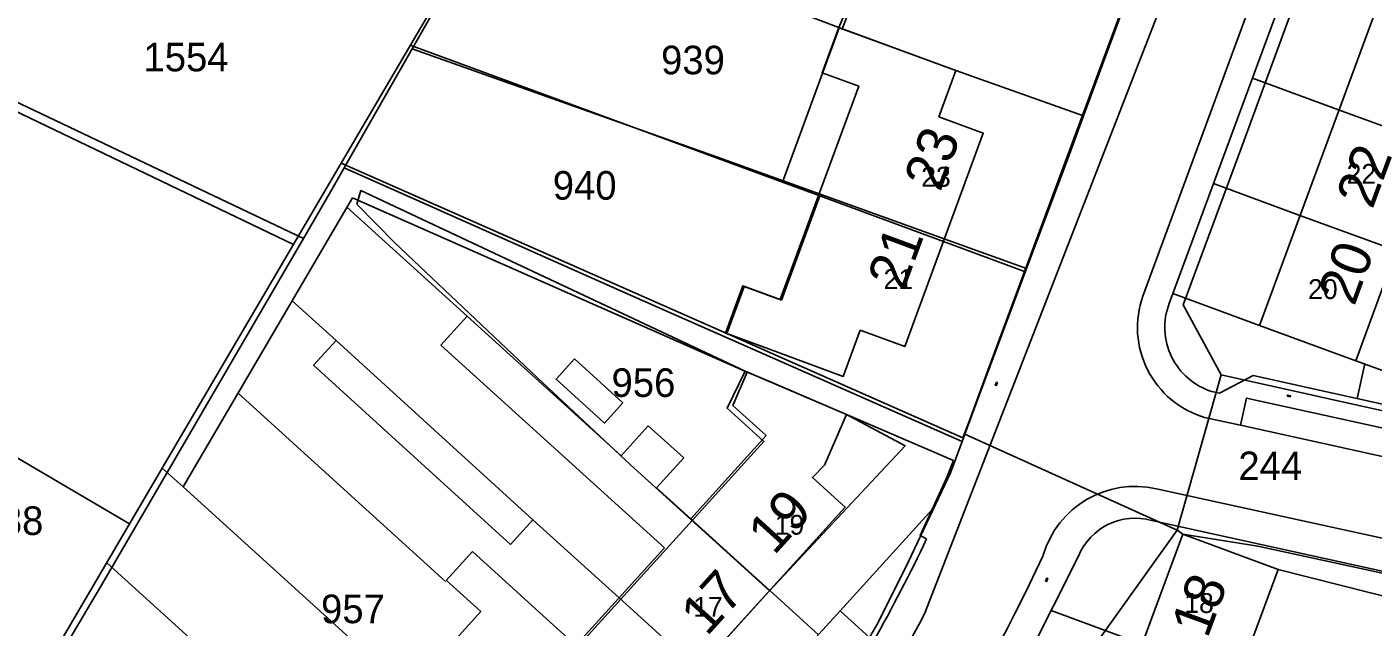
# Model space of a CAD drawing. Extents: x 148816 to 151297, y 399515 to 402500.
# Drawn here: x 149828.5 to 149913.2, y 401023.5 to 401061.3 of the extents above; entities that cross this region are included whole.
import ezdxf

# ---------------------------------------------------------------- set-up
doc = ezdxf.new("R2010")
doc.units = 0
for name, color, linetype in [('B01 Hoofdgebouw  [D] Norm', 7, 'Continuous'), ('B01 Hoofdgebouw  [T] Norm', 7, 'Continuous'), ('B01 hoofgebouw', 7, 'Continuous'), ('B02 Bijgebouw  [D] Norm', 7, 'Continuous'), ('B07 Tussenmuur  [D] Norm', 7, 'Continuous'), ('G01 perceelsgrens', 7, 'Continuous'), ('S02 Open verharding  Norm', 7, 'Continuous'), ('T04 Haag heg  [D] Gem', 7, 'Continuous'), ('T04 Haag heg  [D] Norm', 7, 'Continuous'), ('V00 Kant verharding algemeen  [D] Norm', 7, 'Continuous'), ('V00 Kant verharding algemeen  [T] Norm', 7, 'Continuous'), ('V00 Kant verharding algemeen secundair  [T] Norm', 7, 'Continuous'), ('Z01 perceelnummer', 7, 'Continuous'), ('Z02 huisnummer', 7, 'Continuous'), ('Z02 Huisnummer  [Tekst] Norm', 7, 'Continuous')]:
    doc.layers.add(name, color=color, linetype=linetype)

msp = doc.modelspace()

# ---------------------------------------------------------------- linework, layer by layer
at = {"layer": 'B01 Hoofdgebouw  [D] Norm'}
for p, q in [((149876.073, 401051.503), (149879.645, 401061.217)), ((149879.645, 401061.217), (149882.288, 401060.245)), ((149878.419, 401050.64), (149876.073, 401051.503)), ((149876.003, 401044.072), (149878.419, 401050.64)), ((149872.564, 401041.965), (149873.657, 401044.935)), ((149873.657, 401044.935), (149876.003, 401044.072)), ((149854.573, 401041.235), (149856.226, 401043.058)), ((149856.226, 401043.058), (149865.916, 401034.27)), ((149875.19, 401040.999), (149872.564, 401041.965)), ((149868.641, 401028.477), (149854.573, 401041.235)), ((149873.857, 401039.545), (149872.953, 401037.438)), ((149875.5, 401038.84), (149873.857, 401039.545)), ((149872.953, 401037.438), (149875.046, 401035.54)), ((149865.916, 401034.27), (149867.627, 401036.156)), ((149869.857, 401034.134), (149867.627, 401036.156)), ((149875.046, 401035.54), (149870.294, 401030.3)), ((149868.145, 401032.247), (149869.857, 401034.134)), ((149870.294, 401030.3), (149868.146, 401032.248)), ((149863.069, 401022.333), (149868.641, 401028.477)), ((149854.914, 401026.428), (149856.556, 401028.239)), ((149863.069, 401022.333), (149856.556, 401028.239)), ((149854.931, 401026.412), (149857.083, 401024.461)), ((149857.083, 401024.461), (149855.515, 401022.732))]:
    msp.add_line(p, q, dxfattribs=at)
at = {"layer": 'B01 Hoofdgebouw  [T] Norm'}
for p, q in [((149906.09, 401042.48), (149918.56, 401076.26)), ((149882.29, 401060.25), (149886.98, 401058.52)), ((149886.98, 401058.52), (149885.91, 401055.61)), ((149885.91, 401055.61), (149888.71, 401054.58)), ((149888.71, 401054.58), (149883.76, 401041.15)), ((149913.87, 401044.95), (149912.15, 401040.26)), ((149880.96, 401042.18), (149879.89, 401039.27)), ((149883.76, 401041.15), (149880.96, 401042.18)), ((149912.15, 401040.26), (149906.09, 401042.48)), ((149879.89, 401039.27), (149875.19, 401041)), ((149880.09, 401036.87), (149875.5, 401038.84)), ((149878.72, 401033.68), (149880.09, 401036.87)), ((149877.95, 401032.91), (149878.72, 401033.68)), ((149880.02, 401031.03), (149877.95, 401032.91)), ((149851.88, 401000), (149880.02, 401031.03)), ((149893.82, 401009.24), (149901.26, 401029.33)), ((149901.26, 401029.33), (149907.26, 401027.11)), ((149907.26, 401027.11), (149905.52, 401022.42))]:
    msp.add_line(p, q, dxfattribs=at)
at = {"layer": 'B01 hoofgebouw'}
for points in [[(149913.87, 401044.95), (149912.15, 401040.26), (149906.09, 401042.48), (149918.56, 401076.26), (149923.25, 401074.53)], [(149875.19, 401041), (149872.475, 401041.999), (149873.571, 401044.972), (149875.927, 401044.104), (149880.875, 401057.531), (149878.557, 401058.385), (149879.609, 401061.239), (149882.29, 401060.25)], [(149882.29, 401060.25), (149886.98, 401058.52), (149885.91, 401055.61), (149888.71, 401054.58), (149883.76, 401041.15), (149880.96, 401042.18), (149879.89, 401039.27), (149875.19, 401041)], [(149843.009, 401000), (149874.902, 401035.174), (149872.586, 401037.273), (149873.711, 401039.608), (149875.5, 401038.84)], [(149851.884, 401000), (149880.02, 401031.03), (149877.95, 401032.91), (149878.72, 401033.68), (149880.09, 401036.87), (149875.5, 401038.84)], [(149905.52, 401022.42), (149907.26, 401027.11), (149901.26, 401029.33), (149893.82, 401009.24), (149892.12, 401009.85), (149888.487, 401000)]]:
    msp.add_lwpolyline(points, dxfattribs=at)
at = {"layer": 'B02 Bijgebouw  [D] Norm'}
for points in [[(149847.974, 401041.535), (149860.359, 401030.25), (149858.943, 401028.696), (149846.558, 401039.981)], [(149862.98, 401040.369), (149866.019, 401037.614), (149864.859, 401036.334), (149861.82, 401039.089)]]:
    msp.add_lwpolyline(points, close=True, dxfattribs=at)
at = {"layer": 'B07 Tussenmuur  [D] Norm'}
for p, q in [((149917.123, 401053.836), (149911.063, 401056.056)), ((149917.123, 401053.836), (149911.063, 401056.056)), ((149886.201, 401047.772), (149878.419, 401050.64)), ((149886.201, 401047.772), (149878.419, 401050.64)), ((149914.688, 401047.188), (149908.628, 401049.408)), ((149914.688, 401047.188), (149908.628, 401049.408)), ((149875.268, 401025.79), (149870.294, 401030.3)), ((149875.268, 401025.79), (149870.294, 401030.3)), ((149870.76, 401020.819), (149865.786, 401025.329)), ((149870.76, 401020.819), (149865.786, 401025.329))]:
    msp.add_line(p, q, dxfattribs=at)
at = {"layer": 'G01 perceelsgrens'}
for points in [[(149953.861, 401147.921), (149943.422, 401148.915), (149939.295, 401146.447), (149914.745, 401080.37), (149904.752, 401053.114), (149901.28, 401043.766), (149903.688, 401039.379)], [(149879.609, 401061.239), (149883.237, 401069.608), (149888.466, 401083.443)], [(149895.018, 401055.674), (149898.243, 401064.416), (149901.2, 401072.267), (149902.225, 401074.66), (149902.477, 401075.779), (149902.359, 401076.777), (149901.928, 401077.661), (149901.508, 401078.133), (149900.163, 401078.908), (149888.466, 401083.443)], [(149863.928, 401067.177), (149879.609, 401061.239)], [(149852.762, 401059.889), (149855.393, 401064.505)], [(149879.609, 401061.239), (149886.98, 401058.52), (149895.018, 401055.674)], [(149848.488, 401052.39), (149852.762, 401059.889)], [(149852.762, 401059.889), (149871.98, 401053.074), (149891.437, 401046.068)], [(149825.942, 401057.46), (149845.925, 401047.958)], [(149891.437, 401046.068), (149894.042, 401053.029), (149895.018, 401055.674)], [(149845.925, 401047.958), (149847.63, 401050.884), (149848.488, 401052.39)], [(149848.488, 401052.39), (149866.553, 401044.364), (149887.378, 401035.176)], [(149849.287, 401050.122), (149851.679, 401047.688), (149860.658, 401039.188), (149866.509, 401033.707), (149875.243, 401025.762), (149883.781, 401034.903), (149880.09, 401036.87), (149873.711, 401039.608), (149849.532, 401050.968), (149849.287, 401050.122)], [(149829.015, 401019.031), (149833.208, 401026.13), (149845.925, 401047.958)], [(149887.546, 401035.634), (149888.275, 401037.62), (149891.437, 401046.068)], [(149900.904, 401029.582), (149903.688, 401039.379)], [(149903.688, 401039.379), (149959.381, 401026.969)], [(149863.801, 401000), (149865.026, 401001.157), (149868.26, 401004.333), (149871.009, 401007.501), (149873, 401010.039), (149874.615, 401012.183), (149877.022, 401015.562), (149879.945, 401020.11), (149882.063, 401023.736), (149884.004, 401027.623), (149886.649, 401033.19), (149887.378, 401035.176)], [(149887.378, 401035.176), (149887.546, 401035.634)], [(149887.546, 401035.634), (149900.904, 401029.582)], [(149882.298, 401004.311), (149883.038, 401005.064), (149886.288, 401009.413), (149895.362, 401021.841), (149900.904, 401029.582)], [(149900.904, 401029.582), (149901.26, 401029.33), (149905.976, 401028.58), (149935.872, 401022.093), (149945.8, 401020.002), (149952.387, 401018.447), (149956.129, 401014.453)]]:
    msp.add_lwpolyline(points, dxfattribs=at)
at = {"layer": 'S02 Open verharding  Norm'}
for p, q in [((149889.462, 401038.697), (149889.542, 401038.913)), ((149889.523, 401038.69), (149889.467, 401038.711)), ((149889.47, 401038.763), (149889.484, 401038.758)), ((149889.502, 401038.805), (149889.558, 401038.784)), ((149889.505, 401038.857), (149889.519, 401038.852)), ((149889.518, 401038.676), (149889.598, 401038.892)), ((149889.593, 401038.878), (149889.536, 401038.899)), ((149889.541, 401038.737), (149889.555, 401038.732)), ((149889.575, 401038.831), (149889.589, 401038.826)), ((149907.827, 401038.031), (149908.052, 401037.981)), ((149907.84, 401038.09), (149908.065, 401038.04)), ((149907.842, 401038.028), (149907.855, 401038.086)), ((149907.89, 401038.017), (149907.887, 401038.002)), ((149907.907, 401038.09), (149907.904, 401038.075)), ((149907.952, 401038.065), (149907.939, 401038.006)), ((149907.988, 401037.995), (149907.985, 401037.98)), ((149908.004, 401038.068), (149908.001, 401038.054)), ((149908.037, 401037.984), (149908.05, 401038.043)), ((149892.626, 401026.365), (149892.706, 401026.581)), ((149892.688, 401026.358), (149892.631, 401026.379)), ((149892.635, 401026.431), (149892.649, 401026.426)), ((149892.666, 401026.473), (149892.722, 401026.452)), ((149892.669, 401026.525), (149892.684, 401026.52)), ((149892.683, 401026.344), (149892.762, 401026.56)), ((149892.757, 401026.546), (149892.701, 401026.567)), ((149892.705, 401026.405), (149892.719, 401026.4)), ((149892.74, 401026.499), (149892.754, 401026.494))]:
    msp.add_line(p, q, dxfattribs=at)
at = {"layer": 'T04 Haag heg  [D] Gem'}
for p, q in [((149799.883, 401069.346), (149845.288, 401047.573)), ((149883.153, 401069.636), (149879.832, 401061.148)), ((149855.084, 401064.272), (149848.289, 401052.689)), ((149852.647, 401060.117), (149876.073, 401051.503)), ((149905.647, 401058.054), (149911.063, 401056.056)), ((149903.196, 401051.412), (149908.628, 401049.408)), ((149856.226, 401043.058), (149848.662, 401049.917)), ((149891.311, 401045.881), (149886.201, 401047.772)), ((149900.642, 401044.49), (149906.09, 401042.48)), ((149834.969, 401029.982), (149811.36, 401043.869)), ((149847.974, 401041.535), (149845.216, 401044.036)), ((149912.15, 401040.26), (149914.98, 401039.22)), ((149841.829, 401038.186), (149854.86, 401026.369)), ((149837.034, 401033.502), (149817.382, 401000)), ((149856.879, 401015.508), (149838.351, 401032.324)), ((149865.786, 401025.329), (149860.359, 401030.25)), ((149842.845, 401019.103), (149833.538, 401027.542)), ((149907.26, 401027.11), (149916.546, 401024.766)), ((149878.336, 401023.007), (149875.268, 401025.79)), ((149892.975, 401024.527), (149898.698, 401022.407))]:
    msp.add_line(p, q, dxfattribs=at)
at = {"layer": 'T04 Haag heg  [D] Norm'}
msp.add_line((149885.483, 401030.888), (149879.693, 401024.504), dxfattribs=at)
at = {"layer": 'V00 Kant verharding algemeen  [D] Norm'}
msp.add_lwpolyline([(149881.796, 401022.597), (149879.693, 401024.504), (149877.947, 401022.578), (149880.458, 401020.301)], dxfattribs=at)
at = {"layer": 'V00 Kant verharding algemeen  [T] Norm'}
for p, q in [((149898.75, 401044.33), (149936.6, 401146.94)), ((149938.31, 401146.58), (149900.41, 401043.86)), ((149904.09, 401073.42), (149885.01, 401024.32)), ((149889.15, 401040.04), (149901.59, 401073.66)), ((149872.564, 401041.965), (149848.289, 401052.689)), ((149873.857, 401039.545), (149849.015, 401050.519)), ((149887.413, 401035.406), (149872.564, 401041.965)), ((149887.78, 401036.32), (149889.15, 401040.04)), ((149903.57, 401038.22), (149905.69, 401039.33)), ((149905.69, 401039.33), (149926.32, 401034.73)), ((149912.23, 401037.872), (149912.716, 401040.052)), ((149903.09, 401038.32), (149903.57, 401038.22)), ((149886.837, 401033.972), (149880.09, 401036.87)), ((149887.413, 401035.406), (149887.78, 401036.32)), ((149902.63, 401036.69), (149904.905, 401036.191)), ((149886.39, 401032.86), (149886.837, 401033.972)), ((149884.73, 401029.25), (149886.39, 401032.86)), ((149899.6, 401032.2), (150000, 401010.18)), ((149899.32, 401030.2), (149953.21, 401018.35)), ((149885.14, 401029.04), (149884.73, 401029.25)), ((149891.55, 401021.69), (149894.7, 401027.96))]:
    msp.add_line(p, q, dxfattribs=at)
for points in [[(149849.015, 401050.519), (149838.351, 401032.324), (149837.034, 401033.502), (149848.289, 401052.689)], [(149904.905, 401036.191), (149905.282, 401037.908), (149925.348, 401033.502), (149924.971, 401031.785)]]:
    msp.add_lwpolyline(points, dxfattribs=at)
for centre, radius, start, end in [((149904.323, 401042.355), 5.912, 160.48376, 253.36403), ((149904.348, 401042.347), 4.218, 158.97671, 252.65446), ((149898.281, 401026.284), 6.062, 77.42923, 163.45267), ((149898.264, 401026.493), 3.854, 74.10072, 157.63199), ((149794.083, 401072.207), 100.771, 330.50774, 334.63569), ((149782.904, 401079.024), 120.864, 319.58766, 335.02881), ((149797.286, 401070.38), 99.08, 319.52866, 332.29794)]:
    msp.add_arc(centre, radius, start, end, dxfattribs=at)
at = {"layer": 'V00 Kant verharding algemeen secundair  [T] Norm'}
msp.add_line((149904.905, 401036.191), (149924.971, 401031.786), dxfattribs=at)

# ---------------------------------------------------------------- texts
at = {"layer": 'Z01 perceelnummer'}
for s, p in [('1554', (149835.853, 401058.475)), ('939', (149868.429, 401058.288)), ('940', (149861.612, 401050.397)), ('956', (149865.312, 401037.977)), ('244', (149904.76, 401032.739)), ('1188', (149824.198, 401029.291)), ('957', (149847.029, 401023.735))]:
    msp.add_text(s, height=1.8, dxfattribs=at).set_placement(p)
at = {"layer": 'Z02 huisnummer'}
for s, rotation, p in [('23', 69.7525, (149885.996, 401050.834)), ('22', 69.7525, (149913.195, 401049.738)), ('21', 69.7525, (149883.699, 401044.6)), ('20', 69.87983, (149912.057, 401043.639)), ('19', 47.79566, (149875.541, 401027.951)), ('17', 47.79566, (149871.305, 401022.852)), ('18', 69.69875, (149902.812, 401022.722))]:
    msp.add_text(s, height=2.5, rotation=rotation, dxfattribs=at).set_placement(p)
at = {"layer": 'Z02 Huisnummer  [Tekst] Norm'}
for s, p in [('23', (149884.8, 401051.21)), ('22', (149911.573, 401051.396)), ('21', (149882.43, 401044.77)), ('20', (149909.148, 401044.141)), ('19', (149875.586, 401029.306)), ('17', (149870.45, 401024.135)), ('18', (149901.354, 401024.377))]:
    msp.add_text(s, height=1.25, dxfattribs=at).set_placement(p)

doc.saveas('drawing.dxf')
